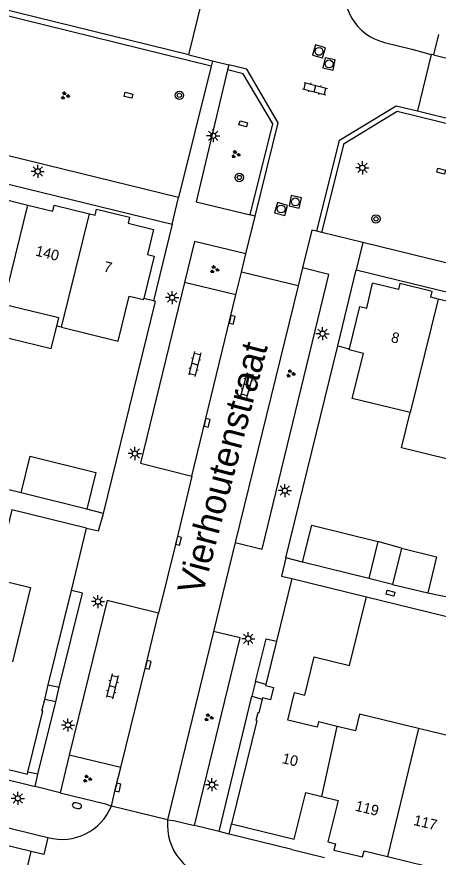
# Model space of a CAD drawing. Extents: x 125000 to 129004, y 397500 to 399008.
# Drawn here: x 126332.4 to 126372.5, y 398378.8 to 398458.6 of the extents above; entities that cross this region are included whole.
import ezdxf

# ---------------------------------------------------------------- set-up
doc = ezdxf.new("R2010")
doc.units = 0
for name, color, linetype in [('gg-afsc-erfafscheiding', 7, 'Continuous'), ('gg-afsc-muur', 7, 'Continuous'), ('gg-anno-huisnummerreeks BGT', 7, 'Continuous'), ('gg-anno-openbare ruimte label', 7, 'Continuous'), ('gg-bbg-bijgebouw', 7, 'Continuous'), ('gg-bbg-gedigitaliseerde bijgebouw', 7, 'Continuous'), ('gg-bbg-hoofdgebouw', 7, 'Continuous'), ('gg-bbg-luifel en loopbrug', 7, 'Continuous'), ('gg-bbg-tussenscheiding', 7, 'Continuous'), ('gg-knt-verharding', 7, 'Continuous'), ('gg-knt-verharding nz', 7, 'Continuous'), ('gt-grn-weggrens', 7, 'Continuous'), ('gt-symb-boom', 7, 'Continuous'), ('gt-symb-brandkraan', 7, 'Continuous'), ('gt-symb-groenvak', 7, 'Continuous'), ('gt-symb-klinker verharding', 7, 'Continuous'), ('gt-symb-kolk', 7, 'Continuous'), ('gt-symb-kolk center center', 7, 'Continuous'), ('gt-symb-lichtmast', 7, 'Continuous'), ('gt-symb-rioolschacht', 7, 'Continuous')]:
    doc.layers.add(name, color=color, linetype=linetype)

# ---------------------------------------------------------------- blocks, each defined once
blk = doc.blocks.new('gt0-KOLKCC')
at = {"layer": 'gt-symb-kolk center center'}
blk.add_lwpolyline([(-0.375, 0.2), (0.375, 0.2), (0.375, -0.2), (-0.375, -0.2)], close=True, dxfattribs=at)
blk = doc.blocks.new('gt0-KL1')
at = {"layer": 'gt-symb-klinker verharding'}
for p, q in [((-1.15, 0.3), (1.15, 0.3)), ((-1, -0.3), (-1, 0.3)), ((-0.5, 0.3), (-0.5, 0.45)), ((0, -0.3), (0, 0.3)), ((0.5, 0.3), (0.5, 0.45)), ((1, -0.3), (1, 0.3)), ((-1.15, -0.3), (1.15, -0.3)), ((-0.5, -0.45), (-0.5, -0.3)), ((0.5, -0.45), (0.5, -0.3))]:
    blk.add_line(p, q, dxfattribs=at)
blk = doc.blocks.new('gt0-RS')
at = {"layer": 'gt-symb-rioolschacht'}
blk.add_lwpolyline([(-0.5, -0.5), (0.5, -0.5), (0.5, 0.5), (-0.5, 0.5)], close=True, dxfattribs=at)
blk.add_circle((0, 0), 0.375, dxfattribs=at)
blk = doc.blocks.new('gt0-LMAST')
at = {"layer": 'gt-symb-lichtmast'}
for p, q in [((-0.182, 0.173), (-0.447, 0.438)), ((-0.005, 0.246), (-0.005, 0.621)), ((0.172, 0.173), (0.437, 0.438)), ((-0.255, -0.004), (-0.63, -0.004)), ((-0.182, -0.181), (-0.447, -0.446)), ((-0.005, -0.254), (-0.005, -0.629)), ((0.437, -0.446), (0.172, -0.181)), ((0.245, -0.004), (0.62, -0.004))]:
    blk.add_line(p, q, dxfattribs=at)
blk.add_circle((-0.005, -0.004), 0.25, dxfattribs=at)
blk = doc.blocks.new('gt0-BOOM')
at = {"layer": 'gt-symb-boom'}
for radius in [0.4, 0.2]:
    blk.add_circle((0, 0), radius, dxfattribs=at)
blk = doc.blocks.new('gt0-KOLK')
at = {"layer": 'gt-symb-kolk'}
blk.add_lwpolyline([(0, 0), (0.375, 0), (0.375, 0.4), (-0.375, 0.4), (-0.375, 0), (0, 0)], dxfattribs=at)
blk = doc.blocks.new('gt0-GRVAK')
at = {"layer": 'gt-symb-groenvak'}
for p, q in [((-0.11, 0.189), (-0.228, 0.24)), ((-0.182, 0.153), (0.088, 0.153)), ((-0.091, 0.211), (-0.156, 0.322)), ((-0.047, 0.214), (-0.047, 0.393)), ((-0.004, 0.211), (0.061, 0.322)), ((0.015, 0.189), (0.133, 0.24)), ((0.262, -0.052), (0.197, 0.059)), ((0.305, -0.049), (0.305, 0.13)), ((0.349, -0.052), (0.414, 0.059)), ((-0.245, -0.228), (-0.363, -0.177)), ((-0.318, -0.264), (-0.047, -0.264)), ((-0.226, -0.206), (-0.291, -0.095)), ((-0.183, -0.203), (-0.183, -0.024)), ((-0.139, -0.206), (-0.074, -0.095)), ((-0.12, -0.228), (-0.002, -0.177)), ((0.243, -0.074), (0.125, -0.023)), ((0.17, -0.11), (0.441, -0.11)), ((0.368, -0.074), (0.486, -0.023))]:
    blk.add_line(p, q, dxfattribs=at)
blk = doc.blocks.new('gt0-BR')
at = {"layer": 'gt-symb-brandkraan'}
for centre, radius, start, end in [((-0.244, 0), 0.206, 107.56694, 252.43307), ((0.599, -2.664), 3, 106.89205, 107.56694), ((0, -0.691), 0.938, 73.10799, 106.89205), ((-0.599, -2.664), 3, 72.43309, 73.10799), ((0.244, 0), 0.206, 287.56695, 72.43309), ((0.599, 2.664), 3, 252.43307, 253.10797), ((0, 0.691), 0.938, 253.10797, 286.89206), ((-0.599, 2.664), 3, 286.89206, 287.56695)]:
    blk.add_arc(centre, radius, start, end, dxfattribs=at)

msp = doc.modelspace()

# ---------------------------------------------------------------- linework, layer by layer
at = {"layer": 'gg-afsc-erfafscheiding'}
for p, q in [((126365.71, 398403.532), (126376.088, 398400.968)), ((126371.518, 398403.919), (126373.842, 398403.427))]:
    msp.add_line(p, q, dxfattribs=at)
at = {"layer": 'gg-afsc-muur'}
for p, q in [((126345.459, 398431.639), (126344.511, 398431.883)), ((126358.041, 398407.241), (126362.988, 398427.367)), ((126362.988, 398427.367), (126364.078, 398427.087)), ((126332.852, 398413.411), (126330.215, 398414.052)), ((126340.682, 398411.461), (126339.1, 398411.865)), ((126359.622, 398406.833), (126358.041, 398407.241)), ((126323.958, 398387.977), (126334.184, 398385.509)), ((126334.457, 398386.682), (126333.5, 398386.875)), ((126334.184, 398385.509), (126334.457, 398386.682)), ((126352.654, 398380.98), (126352.863, 398381.944)), ((126358.593, 398379.528), (126352.654, 398380.98))]:
    msp.add_line(p, q, dxfattribs=at)
msp.add_lwpolyline([(126340.682, 398411.461), (126345.627, 398431.596), (126345.459, 398431.639)], dxfattribs=at)
at = {"layer": 'gg-bbg-bijgebouw'}
for p, q in [((126339.1, 398411.865), (126332.852, 398413.411)), ((126366.785, 398408.778), (126365.916, 398405.273)), ((126365.916, 398405.273), (126359.622, 398406.833))]:
    msp.add_line(p, q, dxfattribs=at)
for points in [[(126332.852, 398413.411), (126333.717, 398416.905), (126339.969, 398415.346), (126339.1, 398411.865)], [(126359.622, 398406.833), (126360.49, 398410.338), (126366.785, 398408.778)]]:
    msp.add_lwpolyline(points, dxfattribs=at)
at = {"layer": 'gg-bbg-gedigitaliseerde bijgebouw'}
for p, q in [((126369.043, 398408.161), (126368.187, 398404.706)), ((126368.187, 398404.706), (126371.518, 398403.919))]:
    msp.add_line(p, q, dxfattribs=at)
msp.add_lwpolyline([(126369.043, 398408.161), (126372.365, 398407.338), (126371.518, 398403.919)], dxfattribs=at)
at = {"layer": 'gg-bbg-hoofdgebouw'}
for p, q in [((126328.416, 398441.997), (126333.5, 398440.756)), ((126336.697, 398429.15), (126336.24, 398429.262)), ((126339.084, 398410.039), (126331.963, 398411.786)), ((126337.637, 398404.132), (126339.084, 398410.039)), ((126358.592, 398405.261), (126357.136, 398399.309)), ((126358.592, 398405.261), (126365.71, 398403.532)), ((126335.438, 398395.156), (126337.637, 398404.132)), ((126357.136, 398399.309), (126356.131, 398395.202)), ((126335.097, 398393.764), (126335.438, 398395.156)), ((126355.815, 398393.932), (126355.786, 398393.817)), ((126367.694, 398378.852), (126373.127, 398377.524))]:
    msp.add_line(p, q, dxfattribs=at)
for points in [[(126333.5, 398440.756), (126335.871, 398440.177), (126336.013, 398440.76), (126339.344, 398439.927)], [(126339.344, 398439.927), (126339.883, 398439.792), (126340.024, 398440.375), (126343.163, 398439.615), (126343.025, 398439.038), (126345.448, 398438.433), (126344.868, 398436.071), (126345.509, 398435.912), (126344.511, 398431.883)], [(126364.078, 398427.087), (126365.066, 398431.114), (126365.717, 398430.954), (126366.283, 398433.333)], [(126372.508, 398431.823), (126371.818, 398431.991), (126371.954, 398432.534), (126368.868, 398433.302), (126368.736, 398432.747), (126366.283, 398433.333)], [(126336.697, 398429.15), (126342.098, 398427.83), (126343.143, 398432.106), (126344.484, 398431.774), (126344.511, 398431.883)], [(126336.24, 398429.262), (126336.427, 398430.029), (126331.181, 398431.312)], [(126377.891, 398429.879), (126375.577, 398430.444), (126375.722, 398431.041), (126372.508, 398431.823)], [(126369.854, 398421.033), (126364.345, 398422.388), (126365.401, 398426.653), (126364.052, 398426.983), (126364.078, 398427.087)], [(126374.594, 398416.329), (126369.021, 398417.694), (126369.854, 398421.033)], [(126331.963, 398411.786), (126330.36, 398405.241), (126333.759, 398404.408), (126332.038, 398397.363)], [(126362.894, 398391.21), (126361.142, 398391.633), (126361.022, 398391.137), (126358.205, 398391.818), (126358.837, 398394.431), (126359.834, 398394.19), (126360.712, 398397.82), (126364.092, 398396.992), (126365.71, 398403.532)], [(126356.131, 398395.202), (126356.105, 398395.097), (126356.858, 398394.913), (126356.572, 398393.743), (126355.815, 398393.932)], [(126333.5, 398386.875), (126334.932, 398392.669), (126334.835, 398392.693), (126335.097, 398393.764)], [(126355.786, 398393.817), (126355.456, 398392.495), (126355.359, 398392.519), (126355.175, 398391.779), (126355.273, 398391.755), (126352.863, 398381.944)], [(126370.638, 398391.019), (126365.033, 398392.387), (126364.646, 398390.786), (126362.894, 398391.21)], [(126375.511, 398386.74), (126376.242, 398389.651), (126370.638, 398391.019)], [(126324.22, 398388.945), (126333.452, 398386.681), (126333.5, 398386.875)], [(126352.863, 398381.944), (126358.816, 398380.484), (126359.915, 398384.935), (126361.459, 398384.554)], [(126361.459, 398384.554), (126363.003, 398384.173), (126362.03, 398380.233), (126362.741, 398380.049), (126362.601, 398379.466), (126365.327, 398378.813), (126365.469, 398379.396), (126367.694, 398378.852)]]:
    msp.add_lwpolyline(points, dxfattribs=at)
at = {"layer": 'gg-bbg-luifel en loopbrug'}
for p, q in [((126369.043, 398408.161), (126366.785, 398408.778)), ((126368.187, 398404.706), (126365.916, 398405.273))]:
    msp.add_line(p, q, dxfattribs=at)
msp.add_lwpolyline([(126330.468, 398428.398), (126335.715, 398427.115), (126336.24, 398429.262)], dxfattribs=at)
at = {"layer": 'gg-bbg-tussenscheiding'}
for p, q in [((126331.181, 398431.312), (126333.5, 398440.756)), ((126336.697, 398429.15), (126339.344, 398439.927)), ((126372.508, 398431.823), (126369.854, 398421.033)), ((126361.459, 398384.554), (126362.894, 398391.21)), ((126370.638, 398391.019), (126367.694, 398378.852))]:
    msp.add_line(p, q, dxfattribs=at)
at = {"layer": 'gg-knt-verharding'}
for p, q in [((126348.801, 398455.03), (126285.202, 398470.609)), ((126350.937, 398453.969), (126285.284, 398470.074)), ((126348.801, 398455.03), (126350.107, 398460.367)), ((126347.834, 398441.471), (126278.318, 398458.475)), ((126372.533, 398456.975), (126372.069, 398455.03)), ((126367.424, 398456.215), (126370.025, 398455.558)), ((126370.025, 398455.558), (126371.848, 398455.069)), ((126283.751, 398454.431), (126347.224, 398438.939)), ((126348.801, 398455.03), (126351.058, 398454.454)), ((126351.058, 398454.454), (126350.937, 398453.969)), ((126351.058, 398454.454), (126352.604, 398454.085)), ((126371.848, 398455.069), (126370.553, 398449.697)), ((126372.069, 398455.03), (126371.848, 398455.069)), ((126350.937, 398453.969), (126347.834, 398441.471)), ((126352.604, 398454.085), (126352.488, 398453.599)), ((126353.986, 398453.235), (126352.488, 398453.599)), ((126354.31, 398453.671), (126352.604, 398454.085)), ((126370.553, 398449.697), (126410.8, 398439.808)), ((126354.21, 398436.114), (126355.11, 398439.708)), ((126355.11, 398439.708), (126354.631, 398439.823)), ((126347.224, 398438.939), (126345.459, 398431.639)), ((126361.464, 398438.15), (126360.978, 398438.269)), ((126365.357, 398437.196), (126361.464, 398438.15)), ((126353.806, 398434.374), (126354.21, 398436.114)), ((126353.285, 398432.222), (126353.806, 398434.374)), ((126359.187, 398433.076), (126353.806, 398434.374)), ((126359.629, 398434.801), (126359.187, 398433.076)), ((126362.988, 398427.367), (126364.724, 398434.614)), ((126353.285, 398432.222), (126348.398, 398433.41)), ((126359.187, 398433.076), (126353.217, 398408.692)), ((126353.217, 398408.692), (126351.145, 398400.245)), ((126351.145, 398400.245), (126346.788, 398382.33)), ((126356.131, 398395.202), (126355.139, 398395.471)), ((126335.438, 398395.156), (126336.481, 398394.957)), ((126336.147, 398393.557), (126335.097, 398393.764)), ((126351.676, 398381.235), (126354.806, 398394.087)), ((126354.806, 398394.087), (126355.786, 398393.817)), ((126334.457, 398386.682), (126336.147, 398393.557)), ((126337.422, 398388.495), (126336.556, 398384.901)), ((126342.335, 398387.325), (126337.422, 398388.495)), ((126346.788, 398382.33), (126341.441, 398383.642)), ((126331.518, 398381.61), (126334.216, 398380.945)), ((126334.216, 398380.945), (126335.412, 398380.65)), ((126352.654, 398380.98), (126351.676, 398381.235)), ((126358.593, 398379.528), (126361.699, 398378.766))]:
    msp.add_line(p, q, dxfattribs=at)
for points in [[(126352.488, 398453.599), (126349.491, 398441.075), (126354.631, 398439.823)], [(126355.11, 398439.708), (126357.311, 398448.565), (126354.31, 398453.671)], [(126354.631, 398439.823), (126356.777, 398448.487), (126353.986, 398453.235)], [(126360.978, 398438.269), (126363.13, 398446.911), (126368.521, 398450.199), (126370.553, 398449.697)], [(126361.464, 398438.15), (126363.566, 398446.591), (126368.603, 398449.664), (126410.478, 398439.372)], [(126360.978, 398438.269), (126360.51, 398438.374), (126359.629, 398434.801)], [(126354.21, 398436.114), (126349.337, 398437.299), (126348.398, 398433.41)], [(126412.268, 398430.107), (126407.121, 398426.962), (126365.357, 398437.196)], [(126353.217, 398408.692), (126355.772, 398408.071), (126362.115, 398434.161), (126359.629, 398434.801)], [(126364.724, 398434.614), (126404.744, 398424.843), (126404.375, 398423.413)], [(126348.398, 398433.41), (126344.209, 398416.223), (126349.097, 398414.999)], [(126349.097, 398414.999), (126347.624, 398408.884), (126345.908, 398401.97)], [(126339.084, 398410.039), (126340.212, 398409.792), (126340.682, 398411.461)], [(126336.481, 398394.957), (126338.685, 398403.882), (126337.637, 398404.132)], [(126345.908, 398401.97), (126341.032, 398403.19), (126337.422, 398388.495)], [(126349.33, 398381.788), (126353.68, 398399.62), (126351.145, 398400.245)], [(126355.139, 398395.471), (126356.157, 398399.535), (126357.136, 398399.309)], [(126341.441, 398383.642), (126341.863, 398385.463), (126342.335, 398387.325)], [(126336.556, 398384.901), (126340.883, 398383.856), (126341.441, 398383.642)], [(126346.788, 398382.33), (126347.373, 398382.272), (126349.33, 398381.788)]]:
    msp.add_lwpolyline(points, dxfattribs=at)
for centre, radius, start, end in [((126368.584, 398461.063), 4.985, 163.83825, 256.542), ((126336.734, 398385.556), 5.081, 254.91338, 337.8741), ((126351.917, 398381.86), 5.15, 174.76759, 264.004)]:
    msp.add_arc(centre, radius, start, end, dxfattribs=at)
at = {"layer": 'gg-knt-verharding nz'}
for p, q in [((126372.069, 398455.03), (126384.149, 398452.053)), ((126349.097, 398414.999), (126353.285, 398432.222))]:
    msp.add_line(p, q, dxfattribs=at)
for points in [[(126342.335, 398387.325), (126344.737, 398397.101), (126345.908, 398401.97)], [(126333.82, 398379.33), (126279.234, 398392.668), (126277.862, 398392.984)], [(126335.412, 398380.65), (126335.002, 398379.041), (126333.82, 398379.33)]]:
    msp.add_lwpolyline(points, dxfattribs=at)
at = {"layer": 'gt-grn-weggrens'}
for p, q in [((126347.224, 398438.939), (126347.834, 398441.471)), ((126365.357, 398437.196), (126364.724, 398434.614)), ((126355.139, 398395.471), (126354.806, 398394.087)), ((126336.147, 398393.557), (126336.481, 398394.957)), ((126336.556, 398384.901), (126334.184, 398385.509)), ((126351.676, 398381.235), (126349.33, 398381.788)), ((126333.133, 398376.531), (126333.82, 398379.33))]:
    msp.add_line(p, q, dxfattribs=at)
msp.add_lwpolyline([(126358.041, 398407.241), (126357.618, 398405.498), (126358.592, 398405.261)], dxfattribs=at)

# ---------------------------------------------------------------- block references
at = {"layer": 'gt-symb-boom'}
for p in [(126347.909, 398451.183), (126353.604, 398443.376), (126366.597, 398439.44)]:
    msp.add_blockref('gt0-BOOM', p, dxfattribs=at)
at = {"layer": 'gt-symb-brandkraan', "rotation": 166.70041567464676}
msp.add_blockref('gt0-BR', (126338.167, 398383.689), dxfattribs=at)
at = {"layer": 'gt-symb-groenvak'}
for p in [(126337.024, 398451.147), (126353.247, 398445.571), (126351.224, 398434.637), (126358.477, 398424.739), (126350.681, 398392.06), (126339.136, 398386.235)]:
    msp.add_blockref('gt0-GRVAK', p, dxfattribs=at)
at = {"layer": 'gt-symb-klinker verharding'}
for p, rotation in [((126360.8, 398451.814), -14.481034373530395), ((126349.368, 398425.653), -103.70288996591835), ((126354.352, 398423.664), 74.4482751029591), ((126341.53, 398395.022), -103.82779503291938)]:
    msp.add_blockref('gt0-KL1', p, dxfattribs=dict(at, rotation=rotation))
at = {"layer": 'gt-symb-kolk'}
for p, rotation in [((126352.724, 398429.887), -103.70288996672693), ((126350.34, 398420.099), -103.702889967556), ((126347.624, 398408.884), -103.53585636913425), ((126344.737, 398397.101), -103.8277950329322), ((126341.863, 398385.463), -103.06333733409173)]:
    msp.add_blockref('gt0-KOLK', p, dxfattribs=dict(at, rotation=rotation))
at = {"layer": 'gt-symb-kolk center center'}
for p, rotation in [((126343.061, 398451.187), -13.77214543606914), ((126353.981, 398448.471), -15.481185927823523), ((126372.788, 398443.974), -13.411071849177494), ((126367.99, 398403.874), -14.66187016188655)]:
    msp.add_blockref('gt0-KOLKCC', p, dxfattribs=dict(at, rotation=rotation))
at = {"layer": 'gt-symb-lichtmast'}
for p in [(126351.129, 398447.346), (126365.31, 398444.296), (126334.437, 398443.96), (126347.219, 398431.962), (126361.526, 398428.534), (126343.676, 398417.144), (126357.935, 398413.622), (126340.17, 398403.076), (126354.463, 398399.549), (126337.311, 398391.351), (126351.012, 398385.675), (126332.543, 398384.381)]:
    msp.add_blockref('gt0-LMAST', p, dxfattribs=at)
at = {"layer": 'gt-symb-rioolschacht'}
for p, rotation in [((126361.182, 398455.359), -15.48118592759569), ((126362.143, 398454.167), 78.22937399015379), ((126358.929, 398441.053), -102.35482691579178), ((126357.576, 398440.379), -15.48118592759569)]:
    msp.add_blockref('gt0-RS', p, dxfattribs=dict(at, rotation=rotation))

# ---------------------------------------------------------------- texts
at = {"layer": 'gg-anno-huisnummerreeks BGT'}
for s, rotation, p in [('140', 346.3, (126334.153, 398435.964)), ('7', 346.1, (126340.629, 398434.463)), ('8', 346.2, (126367.961, 398427.755)), ('10', 346.2, (126357.605, 398387.741)), ('119', 346.3, (126364.56, 398383.219)), ('117', 346.3, (126370.109, 398381.864))]:
    msp.add_text(s, height=1, rotation=rotation, dxfattribs=at).set_placement(p)
at = {"layer": 'gg-anno-openbare ruimte label'}
msp.add_text('Vierhoutenstraat', height=2.5, rotation=75.3, dxfattribs=at).set_placement((126350.099, 398403.593))

doc.saveas('drawing.dxf')
